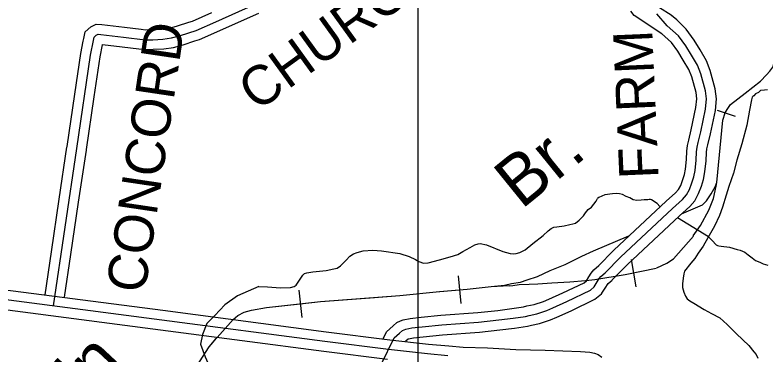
# Model space of a CAD drawing. Extents: x 1551132 to 1791609, y 378168 to 563823.
# Drawn here: x 1628712 to 1635788, y 480189 to 483388 of the extents above; entities that cross this region are included whole.
import ezdxf

# ---------------------------------------------------------------- set-up
doc = ezdxf.new("R2010")
doc.units = 0
for name, color, linetype in [('DESIGN - CONTOURS - Intermediate with optional Text', 7, 'Continuous'), ('DESIGN - DRAINAGE - Bridges and Cross Drains Size Text', 7, 'Continuous'), ('DESIGN - ROW - Right-of-Way and Easement Labels', 7, 'Continuous'), ('DESIGN - ROW - Right-of-Way Linework', 7, 'Continuous'), ('DESIGN - TRANSPORTATION - Text', 7, 'Continuous'), ('SURVEY - PROPERTY - Owners', 7, 'Continuous')]:
    doc.layers.add(name, color=color, linetype=linetype)

msp = doc.modelspace()

# ---------------------------------------------------------------- linework, layer by layer
at = {"layer": 'DESIGN - CONTOURS - Intermediate with optional Text'}
for p, q in [((1635328.31, 482491.453), (1635497.248, 482435.135)), ((1634516.162, 481085.849), (1634561.086, 480829.742)), ((1632888.6, 480932.969), (1632911.808, 480673.996)), ((1631385.527, 480799.248), (1631413.709, 480540.775))]:
    msp.add_line(p, q, dxfattribs=at)
for points in [[(1635324.968, 481812.677), (1635380.917, 482397.95), (1635404.208, 482467.827), (1635423.258, 482499.595), (1635454.565, 482544.529), (1635591.687, 482651.565), (1635736.884, 482764.535), (1635793.358, 482823.478), (1635824.215, 482858.754), (1635850.665, 482896.972), (1635887.056, 482989.741), (1635915.788, 483069.668), (1635930.005, 483143.895), (1635937.355, 483224.739), (1635944.546, 483382.159), (1635942.496, 483635.483)], [(1635403.708, 482466.319), (1635404.208, 482467.827), (1635423.258, 482499.595), (1635454.565, 482544.529), (1635591.687, 482651.565), (1635736.884, 482764.535), (1635793.358, 482823.478), (1635824.215, 482858.754), (1635850.665, 482896.972), (1635862.973, 482928.356)], [(1635324.968, 481812.677), (1635380.917, 482397.95), (1635403.708, 482466.319)], [(1635101.49, 481308.488), (1635172.271, 481406.949), (1635249.695, 481552.978), (1635291.727, 481660.298), (1635318.268, 481776.459), (1635324.968, 481812.677)], [(1635190.363, 481600.404), (1635227.345, 481638.639), (1635272.361, 481704.182), (1635308.627, 481772.226), (1635324.968, 481812.677)], [(1634990.817, 481516.502), (1635190.363, 481600.404)], [(1630767.383, 480522.716), (1630810.132, 480558.85), (1630870.481, 480590.292), (1630940.721, 480609.593), (1631082.767, 480635.46), (1631591.889, 480690.979), (1632336.871, 480749.339), (1632711.437, 480785.515), (1632971.806, 480808.849), (1633198.184, 480834.542), (1633324.381, 480847.25), (1633390.555, 480860.592), (1633474.736, 480873.743), (1633538.985, 480895.118), (1633635.374, 480928.178), (1633754.005, 480983.054), (1633896.968, 481041.681), (1634053.623, 481117.916), (1634163.703, 481168.734), (1634495.721, 481308.338)], [(1634758.631, 481007.572), (1634853.745, 481052.932), (1634915.686, 481094.966), (1635103.706, 481306.272)], [(1634090.605, 480890.302), (1634174.661, 480899.152), (1634462.221, 480945.62), (1634754.206, 481005.364)], [(1632714.404, 480785.782), (1632971.806, 480808.849), (1633198.184, 480834.542), (1633367.289, 480843.842)], [(1633369.497, 480839.409), (1633402.679, 480843.842), (1633462.403, 480850.476), (1633555.309, 480854.901), (1633637.149, 480859.326), (1633769.871, 480868.176), (1633940.192, 480877.027), (1634086.188, 480888.094)], [(1632057.028, 480727.413), (1632336.871, 480749.339), (1632711.437, 480785.515), (1632714.404, 480785.782)], [(1631399.618, 480670.011), (1631591.889, 480690.979), (1632057.036, 480727.422)], [(1630615.936, 480352.311), (1630767.383, 480522.716), (1630810.132, 480558.85), (1630870.481, 480590.292), (1630940.721, 480609.593), (1631082.767, 480635.46), (1631399.618, 480670.011)], [(1629789.197, 479254.449), (1630312.677, 479921.175), (1630449.482, 480125.738), (1630540.963, 480265.067), (1630607.82, 480344.528), (1630615.528, 480354.519)], [(1630579.312, 480310.643), (1630607.82, 480344.528), (1630615.528, 480354.519)], [(1630196.779, 479773.562), (1630312.677, 479921.175), (1630449.482, 480125.738), (1630540.963, 480265.067), (1630579.312, 480310.643)]]:
    msp.add_lwpolyline(points, dxfattribs=at)
at = {"layer": 'DESIGN - ROW - Right-of-Way Linework'}
msp.add_lwpolyline([(1632507.863, 517371.878), (1632507.831, 461291.675)], dxfattribs=at)
at = {"layer": 'DESIGN - TRANSPORTATION - Text'}
for points in [[(1635803.391, 482683.533), (1635773.358, 482679.966), (1635737.326, 482676.483), (1635717.084, 482658.765), (1635688.91, 482645.165), (1635674.66, 482627.348), (1635662.552, 482619.523), (1635658.469, 482613.573), (1635650.136, 482589.672), (1635632.745, 482491.828), (1635606.737, 482350.066)], [(1635606.737, 482350.066), (1635560.254, 482174.57), (1635512.089, 482021.115), (1635482.364, 481899.429), (1635438.59, 481773.942), (1635413.441, 481692.224), (1635377.833, 481578.629), (1635348.742, 481500.977), (1635301.343, 481401.566), (1635239.795, 481290.355), (1635194.713, 481212.936), (1635149.797, 481147.526), (1635117.106, 481097.95), (1635078.482, 481052.465), (1635021.433, 480977.221), (1635013.075, 480951.321), (1635006.5, 480911.378), (1634999.734, 480857.418), (1635001.25, 480823.367), (1635012.642, 480781.158), (1635030.083, 480742.865), (1635045.724, 480718.615), (1635071.423, 480698.214), (1635107.106, 480677.672), (1635204.204, 480618.196), (1635275.61, 480579.12), (1635352.975, 480537.944), (1635422.065, 480476.875), (1635510.738, 480387.49), (1635625.11, 480277.712), (1635672.242, 480218.969), (1635693.85, 480192.626), (1635711.383, 480160.334)], [(1634788.981, 481585.712), (1634763.023, 481614.305), (1634737.24, 481628.663), (1634725.382, 481638.838), (1634707.508, 481647.089), (1634699.566, 481651.197), (1634685.583, 481651.389), (1634675.558, 481649.53), (1634639.567, 481648.022), (1634611.543, 481644.397), (1634569.552, 481642.972), (1634537.637, 481647.414), (1634505.937, 481667.864), (1634470.13, 481680.364), (1634434.397, 481698.865), (1634408.506, 481705.223), (1634382.582, 481709.582), (1634342.541, 481704.123), (1634270.501, 481697.106), (1634212.178, 481669.881), (1634201.544, 481662.639)], [(1631008.502, 480833.832), (1631090.492, 480830.799), (1631214.398, 480819.224), (1631306.487, 480824.082), (1631342.653, 480831.949), (1631360.769, 480845.441), (1631405.61, 480913.018), (1631423.951, 480940.843), (1631439.709, 480955.069), (1631460.234, 480962.436), (1631518.341, 480969.719), (1631644.563, 480984.17), (1631716.769, 480999.295), (1631746.877, 481006.937), (1631779.151, 481028.571), (1631831.817, 481082.022), (1631866.266, 481117.657), (1631902.54, 481139.249), (1631936.722, 481152.849), (1631992.929, 481168.175), (1632083.044, 481175.058), (1632164.984, 481168.025), (1632338.746, 481143.799), (1632424.419, 481114.674), (1632486.118, 481087.848), (1632515.875, 481067.431), (1632559.716, 481052.855), (1632605.748, 481054.28), (1632712.138, 481083.006), (1632812.543, 481113.807), (1632882.825, 481134.974), (1632931.182, 481162.425), (1632999.656, 481199.643), (1633043.988, 481225.135), (1633074.487, 481234.394), (1633096.17, 481238.51), (1633154.011, 481223.76), (1633309.324, 481163.692), (1633377.122, 481144.808), (1633413.079, 481140.35), (1633434.512, 481143.275), (1633469.261, 481153.675), (1633519.56, 481177.092), (1633592.334, 481238.302), (1633689.29, 481313.238), (1633735.83, 481356.739), (1633764.18, 481379.748), (1633790.287, 481392.132), (1633816.337, 481395.815), (1633886.477, 481404.949), (1633938.634, 481416.324), (1633968.733, 481423.957), (1633992.816, 481429.674), (1634027.165, 481457.292), (1634069.681, 481498.843), (1634086.03, 481526.694), (1634112.405, 481556.428), (1634144.704, 481580.07), (1634187.395, 481635.646), (1634201.544, 481662.639)], [(1635244.636, 481299.097), (1634952.985, 481480.476)], [(1635244.636, 481299.097), (1635286.952, 481258.937), (1635312.56, 481230.57), (1635318.493, 481226.486), (1635330.409, 481220.311), (1635344.342, 481216.12), (1635366.292, 481213.819), (1635444.09, 481202.744), (1635515.755, 481181.752), (1635543.646, 481175.36), (1635587.337, 481154.743), (1635621.011, 481132.267), (1635656.602, 481103.758), (1635688.259, 481079.308), (1635730, 481062.724), (1635761.757, 481046.274), (1635781.657, 481039.999), (1635805.556, 481033.665)], [(1631008.502, 480833.832), (1630807.824, 480746.605), (1630689.268, 480661.902), (1630596.12, 480560.258), (1630519.914, 480484.023), (1630477.573, 480382.378), (1630460.632, 480289.209), (1630502.972, 480170.623), (1630536.846, 480094.388), (1630553.779, 480009.685), (1630553.779, 479916.516), (1630486.039, 479840.281), (1630426.766, 479806.397), (1630325.143, 479764.046), (1629992.009, 479752.003)]]:
    msp.add_lwpolyline(points, dxfattribs=at)
at = {"layer": 'SURVEY - PROPERTY - Owners'}
for points in [[(1629074.889, 480652.051), (1629295.077, 482130.856), (1629424.699, 483010.788), (1629451.882, 483148.708), (1629458.157, 483180.692), (1629478.298, 483198.534), (1629494.348, 483206.401), (1629522.305, 483204.151), (1629733.867, 483178.242), (1629937.454, 483154.4), (1630011.394, 483155.75), (1630105.342, 483160.917), (1630187.365, 483172.201), (1630271.488, 483195.485), (1630417.751, 483242.244), (1630604.288, 483324.688), (1630973.38, 483489.609)], [(1634904.471, 483379.542), (1634775.49, 483461.527)], [(1628994.858, 480754.796), (1629055.265, 481160.489), (1629128.897, 481655.044), (1629201.804, 482144.665), (1629202.512, 482149.465), (1629275.386, 482644.145), (1629331.751, 483026.788), (1629354.526, 483142.349), (1629359.359, 483166.892), (1629371.767, 483230.135), (1629425.333, 483277.586), (1629476.098, 483302.47), (1629531.822, 483297.987), (1629745.084, 483271.87), (1629900.147, 483253.703), (1629942.096, 483248.794), (1630007.944, 483249.994), (1630096.317, 483254.861), (1630168.282, 483264.761), (1630244.547, 483285.87), (1630350.661, 483319.796), (1630384.244, 483330.53), (1630565.998, 483410.857)], [(1629178.512, 480732.095), (1629238.244, 481133.247), (1629311.876, 481627.802), (1629384.808, 482117.573), (1629385.533, 482122.506), (1629458.407, 482617.186), (1629514.114, 482995.396), (1629536.038, 483106.59), (1629536.897, 483110.974), (1629723.076, 483088.173), (1629878.63, 483069.956), (1629932.987, 483063.589), (1630014.71, 483065.081), (1630114.025, 483070.548), (1630205.723, 483083.165), (1630297.404, 483108.541), (1630406.985, 483143.575), (1630449.984, 483157.317), (1630641.121, 483241.794), (1630874.79, 483346.206), (1631009.787, 483406.524)], [(1634271.851, 480961.204), (1634418.306, 481108.433), (1634908.461, 481568.12), (1635001.567, 481650.914), (1635038.158, 481694.457), (1635066.857, 481746.116), (1635089.732, 481809.868), (1635108.465, 481863.67), (1635119.315, 481925.588), (1635130.631, 482021.532), (1635133.739, 482101.584), (1635138.348, 482145.569), (1635148.914, 482187.47), (1635172.314, 482289.256), (1635217.246, 482502.869), (1635226.954, 482598.422), (1635217.621, 482675.057), (1635173.864, 482835.853), (1635140.981, 482916.405), (1635086.316, 483011.274), (1635031.534, 483098.135), (1634964.844, 483191.171), (1634858.213, 483286.765), (1634759.816, 483400.259)], [(1634805.631, 483210.738), (1634544.379, 483382.025), (1634513.771, 483423.293)], [(1634338.699, 480894.702), (1634483.996, 481040.773), (1634972.051, 481498.485), (1635069.341, 481585.004), (1635116.173, 481640.73), (1635153.014, 481707.04), (1635178.63, 481778.442), (1635200.021, 481839.869), (1635212.646, 481911.912), (1635224.704, 482014.165), (1635227.837, 482094.834), (1635231.421, 482129.043), (1635240.587, 482165.377), (1635264.403, 482268.988), (1635310.544, 482488.361), (1635321.827, 482599.364), (1635310.394, 482693.233), (1635263.337, 482866.162), (1635225.863, 482957.956), (1635167.073, 483059.984), (1635109.799, 483150.803), (1635035.467, 483254.497), (1634949.128, 483341.349), (1634898.912, 483383.767)], [(1634207.544, 481025.181), (1634355.107, 481173.526), (1634847.288, 481635.105), (1634936.369, 481714.324), (1634963.102, 481746.141), (1634983.976, 481783.709), (1635004.209, 481840.102), (1635020.392, 481886.562), (1635029.533, 481938.738), (1635040.133, 482028.615), (1635043.217, 482108.076), (1635048.808, 482161.469), (1635060.725, 482208.728), (1635083.724, 482308.756), (1635127.49, 482516.828), (1635135.69, 482597.514), (1635128.373, 482657.573), (1635087.791, 482806.694), (1635059.325, 482876.437), (1635008.626, 482964.415), (1634956.244, 483047.467), (1634896.904, 483130.252), (1634804.806, 483212.813)], [(1626310.321, 480130.244), (1626422.277, 480931.89), (1626431.685, 480962.341), (1626441.26, 480986.3), (1626458.376, 481016.501), (1626492.234, 481045.577), (1626531.35, 481059.694), (1626583.407, 481062.494), (1626755.403, 481046.227), (1628399.455, 480831.172), (1630105.832, 480609.726), (1631644.362, 480407.83), (1632242.281, 480332.528), (1632608.065, 480291.377), (1632798.285, 480273.785), (1632935.465, 480262.743), (1633163.96, 480254.735), (1633431.037, 480240.36), (1633707.772, 480233.91), (1634040.097, 480222.876), (1634127.27, 480215.543), (1634171.861, 480206.751), (1634206.285, 480193.459), (1634240.834, 480168.275)], [(1634073.705, 480866.726), (1634097.621, 480887.744), (1634120.079, 480925.553), (1634141.954, 480959.42), (1634165.512, 480990.496), (1634213.644, 481030.772)], [(1626400.219, 480118.119), (1626511.1, 480912.107), (1626517.266, 480932.074), (1626523.2, 480946.916), (1626529.483, 480957.999), (1626538.691, 480965.908), (1626549.566, 480969.833), (1626581.557, 480971.55), (1626745.253, 480956.074), (1628387.739, 480741.22), (1630094.099, 480519.782), (1631632.796, 480317.861), (1632231.54, 480242.451), (1632598.815, 480201.133), (1632790.468, 480183.408)], [(1634133.587, 480798.591), (1634168.011, 480828.85), (1634168.795, 480829.959), (1634197.194, 480877.76), (1634216.302, 480907.344), (1634231.593, 480927.52), (1634271.851, 480961.204)], [(1626493.667, 480105.519), (1626601.123, 480874.989), (1626734.695, 480862.355), (1628375.556, 480647.717), (1630081.899, 480426.279), (1631620.771, 480224.333), (1632220.382, 480148.815)], [(1632179.708, 480341.587), (1632211.899, 480407.38), (1632276.314, 480462.382), (1632311.172, 480494.057), (1632343.188, 480509.533), (1632369.52, 480519.291), (1632436.31, 480533.017), (1632538.966, 480544.692), (1632724.829, 480563.259), (1633072.379, 480588.177), (1633260.049, 480608.269), (1633394.196, 480624.853), (1633501.969, 480640.929), (1633535.293, 480649.887), (1633604.85, 480664.729), (1633691.589, 480693.388), (1633742.88, 480715.014), (1633873.068, 480772.932), (1634074.805, 480868.576)], [(1634174.303, 480713.997), (1634238.601, 480765.357), (1634247.951, 480778.583), (1634277.351, 480828.084), (1634293.584, 480853.209), (1634300.292, 480862.051), (1634337.308, 480892.927)], [(1632161.433, 480097.822), (1632285.105, 480350.612), (1632336.279, 480394.305), (1632362.462, 480418.097), (1632378.77, 480425.981), (1632394.553, 480431.831), (1632450.593, 480443.348), (1632548.599, 480454.49), (1632732.578, 480472.874), (1633080.454, 480497.816), (1633270.441, 480518.15), (1633406.454, 480534.967), (1633520.493, 480551.976), (1633556.542, 480561.668), (1633628.607, 480577.044), (1633723.488, 480608.394), (1633778.937, 480631.77), (1633911.326, 480690.672), (1634133.587, 480798.591)], [(1632391.57, 480317.519), (1632398.611, 480323.536), (1632415.769, 480339.137), (1632420.577, 480340.912), (1632465.435, 480350.137), (1632558.616, 480360.729), (1632740.636, 480378.913), (1633088.845, 480403.88), (1633281.24, 480424.473), (1633419.196, 480441.532), (1633539.751, 480459.516), (1633578.633, 480469.966), (1633653.307, 480485.9), (1633756.646, 480520.042), (1633816.42, 480545.243), (1633951.091, 480605.161), (1634174.77, 480713.764)]]:
    msp.add_lwpolyline(points, dxfattribs=at)

# ---------------------------------------------------------------- texts
at = {"layer": 'DESIGN - DRAINAGE - Bridges and Cross Drains Size Text'}
for s, height, rotation, p in [('Br.', 474.9984, 39.0635361, (1633482.853, 481552.477)), ('Gin', 475.0016, 46.9401472, (1629074.98, 479387.535))]:
    msp.add_text(s, height=height, rotation=rotation, dxfattribs=at).set_placement(p)
at = {"layer": 'DESIGN - ROW - Right-of-Way and Easement Labels'}
for s, height, rotation, p in [('CHURCH', 369.9978, 35.8667528, (1630992.49, 482472.856)), ('CONCORD', 370.0093, 81.5303111, (1629935.637, 480759.949)), ('FARM', 370.0095, 92.509475, (1634776.889, 481852.861))]:
    msp.add_text(s, height=height, rotation=rotation, dxfattribs=at).set_placement(p)

doc.saveas('drawing.dxf')
